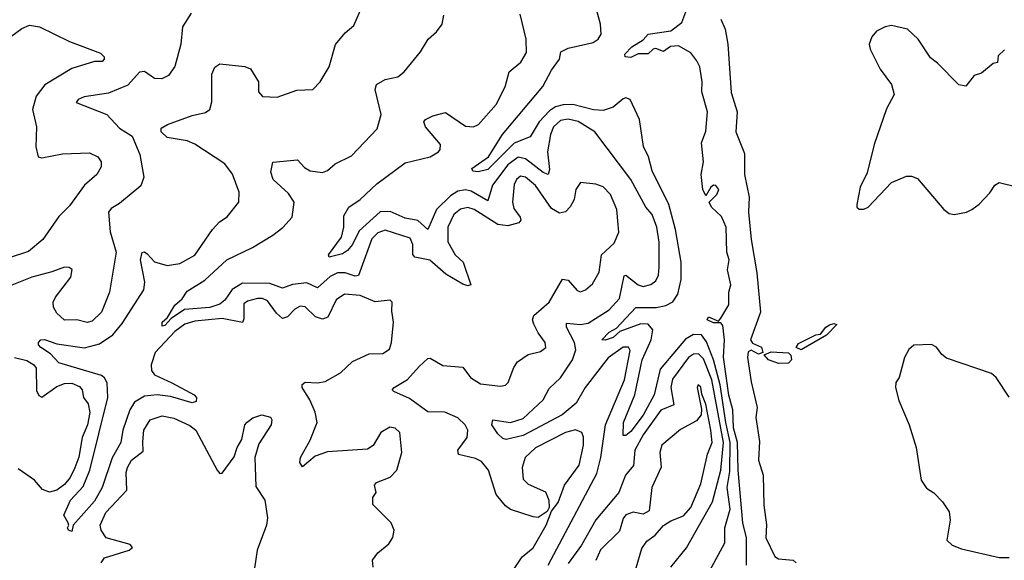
# Model space of a CAD drawing. Extents: x 1603745 to 1745082, y 385868 to 533966.
# Tile 586 of 646: x 1642936 to 1646866, y 497495 to 499653. Entities that reach past the tile are written whole.
import ezdxf

# ---------------------------------------------------------------- set-up
doc = ezdxf.new("R2010")
doc.units = 0

msp = doc.modelspace()

# ---------------------------------------------------------------- linework, layer by layer
at = {"layer": '0CON20XD'}
for points in [[(1645688.6, 497451.4), (1645750.8, 497565), (1645750.4, 497625), (1645771.2, 497698.8), (1645760.2, 497785), (1645770.2, 497849.8), (1645771.8, 497965), (1645753.9, 498045), (1645732.3, 498195), (1645705.1, 498295.1), (1645677.6, 498367.6), (1645656.7, 498395), (1645625, 498395.8), (1645592.9, 498377.1), (1645492.2, 498257.8), (1645468.7, 498155), (1645425, 498074.3), (1645375, 498008.9), (1645355, 497992.9), (1645345, 497992.5), (1645345.5, 498045), (1645391.7, 498155), (1645420.8, 498295), (1645456.2, 498375), (1645463.7, 498415), (1645445, 498437.4), (1645415, 498439.5), (1645331.7, 498408.2), (1645305, 498384.8), (1645273.4, 498373.4), (1645260, 498375), (1645289.1, 498405), (1645317.9, 498422.1), (1645395.5, 498504.5), (1645476, 498504), (1645515, 498511.7), (1645543.1, 498526.9), (1645562.5, 498557.5), (1645576.3, 498616.3), (1645576.6, 498685), (1645553.1, 498815), (1645527.4, 498915), (1645460.2, 499050.2), (1645445.5, 499105), (1645426.2, 499146.2), (1645409.2, 499255), (1645373.1, 499335), (1645355, 499340.8), (1645345, 499336.9), (1645305, 499304.1), (1645265, 499290.6), (1645226.5, 499293.5), (1645144.3, 499314.3), (1645105, 499313.4), (1645075, 499305.1), (1645050.8, 499289.2), (1645009.8, 499245), (1644973.8, 499185), (1644909.9, 499160.1), (1644805, 499054.7), (1644765.7, 499045.7), (1644745, 499048.8), (1644740.8, 499059.2), (1644807.5, 499105), (1644863.5, 499195), (1645024.1, 499385.9), (1645058.6, 499451.4), (1645090, 499495), (1645095.6, 499525), (1645125, 499538.9), (1645225, 499562), (1645245.3, 499575), (1645256.3, 499595), (1645254.2, 499635), (1645225, 499744.6)], [(1644265, 498288.9), (1644331.4, 498318.6), (1644385, 498320.6), (1644411.7, 498338.3), (1644420.8, 498365), (1644427.5, 498445), (1644421.2, 498488.8), (1644423.3, 498525), (1644415, 498533.3), (1644355, 498526.5), (1644295, 498552.4), (1644233, 498557), (1644198.8, 498535), (1644166.2, 498465), (1644145, 498457.1), (1644116.9, 498466.9), (1644075, 498506.1), (1644055, 498508.8), (1644035, 498497.8), (1644005, 498467.1), (1643985, 498460.5), (1643961.2, 498481.2), (1643925, 498530.4), (1643905, 498539.8), (1643885, 498539.6), (1643845, 498529.2), (1643831.3, 498518.7), (1643830.8, 498459.2), (1643825, 498444.6), (1643745, 498460.6), (1643635, 498450), (1643595, 498437.9), (1643555, 498408.5), (1643477.3, 498325), (1643460.6, 498275), (1643462.6, 498252.6), (1643474.2, 498235), (1643543.6, 498203.6), (1643632.9, 498155), (1643641.9, 498145), (1643640.9, 498129.1), (1643625, 498123.5), (1643538.2, 498148.2), (1643485, 498155.8), (1643435, 498150.5), (1643395, 498126.6), (1643376.2, 498095), (1643347.7, 498015), (1643340.2, 497965), (1643305.8, 497904.2), (1643265.2, 497785), (1643235, 497730.9), (1643150, 497635), (1643145, 497610), (1643131.2, 497615), (1643126.7, 497625), (1643132.5, 497635), (1643130, 497645), (1643113.1, 497675), (1643138.9, 497735), (1643190.1, 497789.9), (1643216, 497854), (1643287.7, 498145), (1643285, 498203.1), (1643275, 498223.2), (1643262.4, 498232.4), (1643093.1, 498283.1), (1643058.7, 498318.7), (1643020.8, 498345), (1643010.8, 498355), (1643010.8, 498365), (1643021.2, 498375), (1643035, 498376.8), (1643085, 498359.3), (1643195, 498342.8), (1643255, 498359.6), (1643308.7, 498395), (1643345, 498440.4), (1643431.9, 498575), (1643436.1, 498605), (1643418.1, 498695), (1643425, 498724), (1643435, 498725.8), (1643445, 498718.9), (1643475, 498686.8), (1643525, 498671.5), (1643575, 498680), (1643635, 498712.7), (1643705.5, 498815), (1643733.7, 498846.3), (1643765, 498865.6), (1643811.4, 498925), (1643812.2, 498965), (1643785.8, 499035.8), (1643755, 499078.2), (1643635, 499156.6), (1643605, 499169.4), (1643525, 499182.2), (1643501.4, 499205), (1643500.6, 499219.4), (1643526, 499235), (1643625, 499271.2), (1643677.4, 499282.6), (1643695, 499294.4), (1643703.8, 499325), (1643703.1, 499435), (1643715, 499463.8), (1643735, 499477.5), (1643835, 499465.8), (1643857.5, 499457.5), (1643888.8, 499405), (1643888.8, 499365), (1643905, 499346.7), (1643964.4, 499344.4), (1644042.4, 499372.4), (1644106, 499374), (1644135.4, 499404.6), (1644170.9, 499465), (1644196.3, 499553.7), (1644235, 499601.2), (1644270.3, 499629.7), (1644310.6, 499725)], [(1643620.3, 499679.7), (1643586.2, 499625), (1643579.3, 499555), (1643555, 499466.2), (1643529.8, 499430.2), (1643503.2, 499416.8), (1643475, 499418.6), (1643435, 499446.2), (1643415, 499443.1), (1643368.2, 499391.8), (1643290.3, 499360.3), (1643194, 499345), (1643169.4, 499335), (1643162.2, 499322.2), (1643284.6, 499275), (1643335, 499219.6), (1643385, 499187.7), (1643416, 499115), (1643431.5, 499025), (1643419.8, 498990.2), (1643335, 498918.8), (1643301.2, 498898.8), (1643291.2, 498885), (1643296.8, 498806.8), (1643322, 498725), (1643295.4, 498565), (1643262.3, 498485), (1643225, 498450), (1643205, 498444.6), (1643165, 498454.6), (1643115, 498454), (1643085, 498480.8), (1643071.8, 498505), (1643070.4, 498525), (1643079.1, 498545), (1643140.5, 498625), (1643146, 498656), (1643134.3, 498664.3), (1643115, 498665.6), (1643065, 498646.1), (1642985, 498624.6), (1642905, 498592.7)], [(1643675, 498613.8), (1643763.6, 498695), (1643866, 498744), (1643947, 498793), (1643986.9, 498823.1), (1644024.3, 498865), (1644031.9, 498925), (1644008.8, 498958.8), (1643947.3, 499015), (1643938, 499045), (1643946, 499084), (1644045, 499094.2), (1644073.1, 499063.1), (1644095, 499049.1), (1644145, 499043.3), (1644165, 499051.5), (1644195, 499077.8), (1644260.9, 499109.1), (1644363, 499217), (1644378.8, 499275), (1644354.7, 499375), (1644360, 499395), (1644395, 499414.7), (1644445.3, 499424.7), (1644470.8, 499445), (1644535.8, 499524.2), (1644566.2, 499575), (1644600, 499605), (1644622.5, 499635), (1644629.5, 499670.5)], [(1645044.7, 497475), (1645239.2, 497840.8), (1645255.7, 497905), (1645274.6, 498035), (1645349.6, 498215), (1645372, 498332), (1645366.3, 498346.3), (1645345, 498345.7), (1645285, 498302.5), (1645193.5, 498185), (1645157.5, 498122.5), (1645101.1, 498075), (1644945, 497993.6), (1644877.3, 497977.3), (1644865, 497980.8), (1644845, 498000), (1644820.9, 498035), (1644825, 498055.8), (1644895, 498044.6), (1644945, 498060.3), (1645025.3, 498135), (1645049.8, 498180.2), (1645095, 498223.1), (1645142.5, 498295), (1645155.5, 498335), (1645150.2, 498365), (1645118.9, 498425), (1645118.9, 498441.1), (1645175, 498436.1), (1645205, 498441.7), (1645289.4, 498495), (1645330.4, 498539.6), (1645349.2, 498630.8), (1645355, 498633.6), (1645405, 498594.2), (1645425, 498588.5), (1645455, 498595.6), (1645475, 498610.8), (1645485, 498633.3), (1645488.8, 498665), (1645488.3, 498765), (1645478.8, 498825), (1645460, 498875), (1645434.6, 498905), (1645374.7, 499015), (1645232, 499205), (1645165, 499246), (1645125, 499255.6), (1645095, 499250.7), (1645066.2, 499225), (1645054.2, 499195), (1645042.1, 499125), (1645050.6, 499055), (1645045.5, 499035), (1645025, 499042.6), (1644955, 499097.6), (1644925, 499103.7), (1644885, 499074), (1644822.8, 498992.8), (1644805, 498930), (1644738.4, 498968.4), (1644715, 498974.3), (1644685, 498968.2), (1644655, 498950.4), (1644600.2, 498895), (1644565, 498815.6), (1644525, 498851.2), (1644475, 498860.6), (1644415, 498887), (1644375, 498885.5), (1644290.5, 498809.5), (1644264.6, 498755), (1644245, 498731.5), (1644225, 498718.9), (1644171.2, 498705), (1644168.1, 498715), (1644220.6, 498785), (1644229.5, 498825), (1644229.7, 498870.3), (1644250, 498905), (1644295, 498935.4), (1644361.9, 498998.1), (1644475, 499081.8), (1644573.8, 499105), (1644607.1, 499125), (1644614.5, 499135.5), (1644615.5, 499155), (1644555.5, 499225), (1644549.4, 499245), (1644555.5, 499254.5), (1644585, 499269.5), (1644635, 499282.9), (1644715, 499228.6), (1644747.5, 499225), (1644767.1, 499235), (1644837.5, 499315), (1644874.4, 499385), (1644889.2, 499445), (1644936.5, 499483.5), (1644958.5, 499521.5), (1644957.6, 499575), (1644933.2, 499675)], [(1645837.2, 497475), (1645836.6, 497585), (1645822.4, 497645), (1645803.6, 497855), (1645801, 497965), (1645785, 498023.1), (1645782.5, 498095), (1645766, 498154), (1645744.6, 498305.4), (1645749.3, 498375), (1645742, 498432), (1645735, 498442.5), (1645705, 498443.3), (1645680, 498455), (1645685, 498466.4), (1645725, 498450), (1645735, 498462), (1645765.8, 498514.2), (1645765.9, 498565), (1645774.2, 498595), (1645761.1, 498655), (1645767.3, 498695), (1645757.7, 498725), (1645755.8, 498825), (1645737.2, 498867.2), (1645697.1, 498905), (1645687.5, 498925), (1645718.1, 498955), (1645726, 498975), (1645715, 498991.1), (1645705, 498991.9), (1645694.2, 498985), (1645675, 498950), (1645663.1, 498975), (1645655.6, 499035), (1645664.6, 499085), (1645657.9, 499162.1), (1645675, 499207.5), (1645681.8, 499285), (1645658.8, 499365), (1645659.7, 499405), (1645650.7, 499465), (1645639.2, 499489.2), (1645615, 499520.5), (1645565, 499548.9), (1645533.6, 499546.4), (1645505, 499525.8), (1645475, 499537.5), (1645465, 499535.7), (1645445, 499517.1), (1645405, 499516.7), (1645375, 499502.2), (1645352, 499505), (1645351.4, 499515), (1645379.2, 499545), (1645425, 499572.5), (1645444.3, 499595.7), (1645535, 499608.8), (1645578.2, 499641.8), (1645594.6, 499685)], [(1645734.7, 499655), (1645751.2, 499615), (1645761.8, 499555), (1645775, 499362.5), (1645799.3, 499285), (1645794.8, 499205), (1645828.6, 499118.6), (1645829.2, 499035), (1645848.1, 498945), (1645845.3, 498885), (1645855.9, 498775), (1645878.1, 498641.9), (1645892.9, 498485), (1645852.3, 498375), (1645861.2, 498361.2), (1645896.1, 498346.1), (1645901.9, 498325), (1645885, 498318), (1645855, 498333.9), (1645843, 498327), (1645840.4, 498305), (1645855, 498206.7), (1645878.9, 498105), (1645873.6, 498065), (1645889.1, 497969.1), (1645884.1, 497895), (1645902.9, 497835), (1645905.7, 497715), (1645916.1, 497636.1), (1645913.9, 497585), (1645949.6, 497509.6), (1645965, 497501.1), (1646022.9, 497495), (1646035.5, 497485)], [(1642865, 499559.4), (1642945, 499618.2), (1642975, 499630.8), (1643015, 499624.6), (1643135, 499565.6), (1643258.8, 499518.8)], [(1646867, 499533), (1646841.7, 499508.3), (1646838.3, 499481.7), (1646821.7, 499478.3), (1646775, 499440), (1646745, 499430), (1646711.7, 499388.3), (1646683.6, 499393.6), (1646599.3, 499479.3), (1646570.7, 499500.7), (1646522.5, 499575), (1646480, 499615), (1646415, 499630), (1646390, 499625), (1646355, 499607.5), (1646336.7, 499585), (1646326.7, 499555), (1646330, 499535), (1646370.6, 499455), (1646415.8, 499395), (1646426, 499355), (1646395, 499297.5), (1646345.8, 499154.2), (1646318.8, 499041.2), (1646290, 498985), (1646277.5, 498915), (1646277.5, 498905), (1646287, 498897), (1646305, 498896.7), (1646322.5, 498905), (1646415, 499003.3), (1646475, 499028.8), (1646495, 499028.8), (1646518.8, 499018.8), (1646623.8, 498895), (1646645, 498880), (1646665, 498875.8), (1646715, 498884.2), (1646736.7, 498895), (1646765, 498916.2), (1646807.9, 498962.1), (1646827.3, 498992.7), (1646845, 499003.3), (1646915.8, 498985.8)], [(1643258.8, 499518.8), (1643273.3, 499505), (1643273.3, 499495), (1643265, 499486.7), (1643235, 499486.2), (1643145, 499458.5), (1643036.4, 499393.6), (1643001.8, 499348.2), (1642987.7, 499295), (1643003.1, 499225), (1643000.3, 499145), (1643010, 499105), (1643025, 499101.1), (1643107, 499117), (1643215, 499121.2), (1643248.8, 499105), (1643261.4, 499085), (1643261.9, 499065), (1643244.4, 499035), (1643195, 498991.9), (1643135, 498910.6), (1643092.8, 498867.2), (1643029.2, 498775), (1642972.1, 498727.9), (1642895, 498702.9)], [(1644905, 497453.3), (1644941.8, 497508.2), (1644985, 497544.5), (1645037.8, 497635), (1645059.3, 497690.7), (1645085.5, 497725), (1645110.8, 497795), (1645169.4, 497875), (1645186.7, 497955), (1645186.4, 497986.4), (1645179.4, 498005), (1645155, 498016.1), (1645115, 498005.2), (1644995, 497943.2), (1644953.8, 497905), (1644942, 497865), (1644945, 497819.2), (1644965, 497798.5), (1645035, 497768), (1645048, 497735), (1645050, 497705), (1645040.7, 497689.3), (1645005, 497666), (1644985, 497668.6), (1644895, 497697.9), (1644875, 497712.7), (1644837.8, 497757.8), (1644806.9, 497855), (1644779, 497889), (1644755, 497900.6), (1644687.2, 497917.2), (1644685.5, 497935), (1644722, 497985), (1644725.3, 498015), (1644714.7, 498035), (1644685, 498063.8), (1644633.3, 498086.7), (1644565, 498087.3), (1644491.4, 498141.4), (1644429.2, 498169.2), (1644423.3, 498175), (1644430.8, 498185), (1644483.7, 498216.3), (1644531.1, 498268.9), (1644565, 498300.6), (1644575, 498302.2), (1644625, 498272.5), (1644705, 498265.6), (1644735, 498224.3), (1644775, 498199.5), (1644855, 498190.6), (1644875.6, 498194.4), (1644885.8, 498205), (1644908.6, 498265), (1644923.1, 498286.9), (1644965, 498316.9), (1645015, 498328), (1645035.8, 498345), (1645034, 498365), (1645005, 498402.5), (1644988.1, 498438.1), (1644983.4, 498455), (1644988.3, 498471.8), (1645049.6, 498525), (1645102.9, 498617.1), (1645125, 498612.7), (1645161.7, 498571.7), (1645175, 498566.7), (1645195, 498574.4), (1645222.1, 498597.9), (1645248.5, 498645), (1645258.2, 498715), (1645309.3, 498760.7), (1645327.5, 498805), (1645320, 498895), (1645293.5, 498955), (1645265, 498986.1), (1645235, 498996.7), (1645175, 499003.3), (1645155.7, 498975), (1645148.8, 498935), (1645133.6, 498906.4), (1645114, 498886), (1645090.5, 498880.5), (1645059.1, 498899.1), (1644995, 498990.7), (1644955, 499024.2), (1644935, 499027.9), (1644919.4, 499015), (1644909.8, 498995), (1644902.9, 498925), (1644909, 498899), (1644933.9, 498865), (1644936.6, 498853.4), (1644928.5, 498841.5), (1644885, 498830), (1644845, 498835.6), (1644749.6, 498895), (1644725, 498903.4), (1644695, 498897.3), (1644668.4, 498875), (1644645.2, 498825), (1644645, 498766), (1644674.1, 498715), (1644706.1, 498685), (1644737.1, 498595), (1644725, 498590.9), (1644705, 498596.7), (1644637.5, 498637.5), (1644573.4, 498693.4), (1644513.6, 498705), (1644505.7, 498715.7), (1644505, 498756.2), (1644495, 498780.4), (1644395, 498812.4), (1644365, 498802.4), (1644341.2, 498778.8), (1644288.2, 498631.8), (1644275, 498629.5), (1644235, 498642.7), (1644205, 498642.8), (1644175, 498627.5), (1644125, 498582.2), (1644082.2, 498602.2), (1644025, 498596), (1643985, 498580.7), (1643935, 498599.5), (1643825, 498600.7), (1643783.9, 498576.1), (1643755, 498532.8), (1643735, 498516.9), (1643695, 498504), (1643593.6, 498496.4), (1643540.4, 498459.6), (1643515, 498432.2), (1643505, 498430), (1643504.5, 498445.5), (1643526, 498464), (1643555, 498513.3), (1643585, 498538.8), (1643605, 498569.2), (1643675, 498613.8)], [(1646055, 498334.7), (1646035.6, 498345), (1646045, 498360.4), (1646114, 498395), (1646132.4, 498397.6), (1646153.1, 498425), (1646168.6, 498435), (1646185, 498440.5), (1646196.7, 498436.7), (1646155.8, 498394.2), (1646055, 498334.7)], [(1646885, 498145.8), (1646832.7, 498225), (1646815, 498240.7), (1646635, 498301.9), (1646616, 498316), (1646595, 498345.4), (1646575, 498356.1), (1646505, 498353.1), (1646485, 498336.9), (1646467.5, 498305), (1646446.4, 498225), (1646432.9, 498205), (1646431.1, 498185), (1646445, 498133.3), (1646486.2, 498036.2), (1646514.4, 497945), (1646533.5, 497815), (1646555, 497782.5), (1646585, 497764), (1646618.8, 497728.8), (1646645, 497688.8), (1646649.3, 497655), (1646635.7, 497575), (1646657.5, 497555), (1646695, 497540), (1646845, 497506), (1646885.6, 497505.6)], [(1645535, 497466.9), (1645597.1, 497545), (1645701.1, 497728.9), (1645734.4, 497855), (1645744.6, 497965), (1645698.5, 498215), (1645665, 498299), (1645645, 498319.6), (1645625, 498317.4), (1645605, 498303.8), (1645541.6, 498218.4), (1645534.4, 498185), (1645546.4, 498115), (1645495, 498094.7), (1645425, 497995.2), (1645391.2, 497935), (1645386.5, 497873.5), (1645353.4, 497835), (1645327.3, 497765), (1645235, 497656.2), (1645178.2, 497555), (1645125, 497481.5)], [(1645965, 498280.2), (1645925, 498295.4), (1645907.5, 498315), (1645935, 498327.5), (1646005, 498322.9), (1646013.7, 498313.7), (1646016.2, 498295), (1646005, 498281.8), (1645965, 498280.2)], [(1642915, 498304.8), (1642965, 498292.9), (1642992.2, 498275), (1643001.7, 498261.7), (1643003.2, 498173.2), (1643012.8, 498152.8), (1643025, 498146.7), (1643085, 498188.8), (1643115, 498201.2), (1643145, 498202.6), (1643175, 498188.9), (1643185.3, 498175), (1643191.1, 498145), (1643209.7, 498119.7), (1643215.8, 498085), (1643207, 498035), (1643185.2, 497985), (1643172.8, 497907.2), (1643156.2, 497863.8), (1643137.8, 497825), (1643115, 497798), (1643085, 497774.8), (1643055, 497767), (1643028, 497778), (1642995, 497814.7), (1642930.4, 497860.4)], [(1644347.6, 497467.6), (1644344, 497495), (1644365.6, 497524.4), (1644409.8, 497560.2), (1644425, 497586.2), (1644431.2, 497615), (1644418.9, 497645), (1644345, 497717.5), (1644346.2, 497745), (1644358.8, 497765), (1644352.5, 497795), (1644360, 497805), (1644415, 497826.2), (1644441.4, 497855), (1644461.8, 497925), (1644452.9, 498005), (1644435, 498021.9), (1644413.8, 498026.2), (1644378, 498005), (1644346.8, 497953.2), (1644325, 497938), (1644165, 497927.5), (1644115, 497911.1), (1644065, 497867.5), (1644054.2, 497885), (1644057.1, 497905), (1644096.2, 497973.8), (1644122.9, 498045), (1644115.9, 498085.9), (1644094.6, 498135), (1644063.3, 498185), (1644063.3, 498196.7), (1644075, 498205.5), (1644125, 498203.3), (1644155, 498209.2), (1644217.1, 498242.9), (1644265, 498288.9)], [(1645396.1, 497465), (1645418.5, 497541.5), (1645438.8, 497571.2), (1645472, 497595), (1645506.1, 497633.9), (1645535, 497652.7), (1645585, 497672.6), (1645614.8, 497705), (1645655, 497800.6), (1645681.5, 497918.5), (1645699.3, 497965), (1645695, 498013.8), (1645675, 498118.8), (1645658.6, 498158.6), (1645655, 498186.2), (1645644.6, 498195.4), (1645640.6, 498185), (1645657.8, 498097.8), (1645655.6, 498075), (1645637.9, 498052.1), (1645572.9, 498017.1), (1645498.5, 497955), (1645490.4, 497925), (1645496, 497866), (1645458.4, 497785), (1645447.8, 497692.2), (1645425, 497679.5), (1645385, 497687.1), (1645355, 497676.4), (1645345, 497662), (1645329.4, 497610.6), (1645253.9, 497536.1), (1645236.2, 497493.8)], [(1643261.5, 497485), (1643274.4, 497505), (1643373.8, 497535), (1643386, 497546), (1643377.8, 497557.8), (1643280.9, 497585), (1643261.5, 497615), (1643257.2, 497635), (1643280.8, 497685), (1643363.9, 497775), (1643361.4, 497845), (1643366.2, 497865), (1643383.1, 497895), (1643429.4, 497930.6), (1643428.3, 497968.3), (1643431.2, 498015), (1643456.7, 498055), (1643505, 498071.9), (1643552.1, 498062.1), (1643615, 498033.4), (1643638.7, 498015), (1643725, 497854), (1643735, 497841.4), (1643745, 497842.9), (1643792.6, 497907.4), (1643804.2, 497945), (1643823.2, 497976.8), (1643834.3, 498035), (1643843.6, 498046.4), (1643866.6, 498063.4), (1643902.5, 498075), (1643936.7, 498066.7), (1643942, 498055), (1643940, 498035), (1643890.5, 497959.5), (1643874.4, 497905), (1643879.1, 497789.1), (1643914.3, 497734.3), (1643925.8, 497665), (1643921.1, 497635), (1643883.8, 497535), (1643873.9, 497463.9)]]:
    msp.add_lwpolyline(points, dxfattribs=at)

doc.saveas('drawing.dxf')
